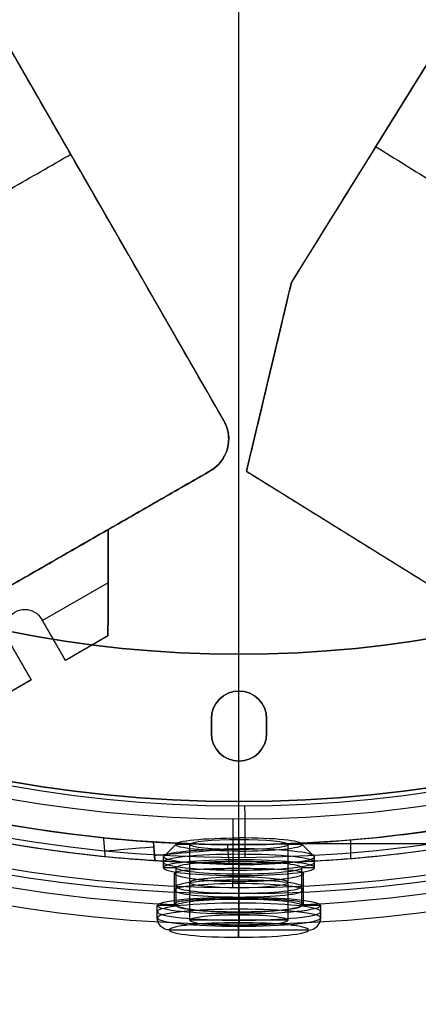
# Model space of a CAD drawing. Header units: millimetres. Extents: x -1267 to 1231, y -1283 to 1250.
# Tile 627 of 656: x 279 to 312, y -122 to -42. Entities that reach past the tile are written whole.
import ezdxf

# ---------------------------------------------------------------- set-up
doc = ezdxf.new("R2010")
doc.units = ezdxf.units.MM
doc.layers.add('Default', color=7, linetype='Continuous', true_color=0x000000)

# ---------------------------------------------------------------- blocks, each defined once
blk = doc.blocks.new('LED_DRIVER_CE')
at = {"layer": 'Default'}
for p, q in [((12, 19.5, 67.5), (12, -19.5, 67.5)), ((12, -17.5, -67.5), (12, 17.5, -67.5)), ((1, 1.6, 75), (1, 5.6, 75)), ((1, 1.6, 71.15), (1, 1.6, 75)), ((2, -1.6, 73.075), (0, -1.6, 73.075)), ((1, -5.6, 75), (1, -1.6, 75)), ((1, -1.6, 75), (1, -1.6, 71.15)), ((2, -7.765, 71.25), (2, -1.6, 71.25)), ((2, -3.6, 75), (0, -3.6, 75)), ((1, -9.93, 67.5), (1, -5.6, 75)), ((2, -7.765, 71.25), (0, -7.765, 71.25)), ((13.576, -17.5, -67.5), (13.576, -22.5, -52.5)), ((25.877, -20, -60), (0, -20, -60)), ((14, -22.5, 64.5), (14, -22.5, -52.5))]:
    blk.add_line(p, q, dxfattribs=at)
at = {"layer": 'Default', "extrusion": (-1, 0, 0)}
for centre, radius, start, end in [((0, 71.15), 1.6, 180, 0), ((0, 71.15, -1), 1.6, 180, 0), ((0, 71.15, -2), 1.6, 180, 0), ((19.5, 64.5, -12.412), 3, 0, 90)]:
    blk.add_arc(centre, radius, start, end, dxfattribs=at)
at = {"layer": 'Default', "extrusion": (1, 0, 0)}
blk.add_arc((-19.5, 64.5), 3, 90, 180, dxfattribs=at)
at = {"layer": 'Default', "extrusion": (0, 1, 0)}
for centre, start, end in [((72, 39.5, -22.5), 165.52249, 180), ((72, -39.5, -22.5), 180, 187.46959)]:
    blk.add_arc(centre, 100, start, end, dxfattribs=at)
at = {"layer": 'Default'}
for points, degree in [([(28, -22.5, -39.5), (28, 0, -39.5), (28, 22.5, -39.5)], 2), ([(28, 22.5, 39.5), (28, 0, 39.5), (28, -22.5, 39.5)], 2), ([(24, -19.5, 67.5), (24, 0, 67.5), (24, 19.5, 67.5)], 2), ([(0, -17.5, -67.5), (0, 0, -67.5), (0, 17.5, -67.5)], 2), ([(24, -17.5, -67.5), (24, 0, -67.5), (24, 17.5, -67.5)], 2), ([(2, 9.93, 67.5), (2, 0, 67.5), (2, -9.93, 67.5)], 2), ([(0, 5.6, 75), (0, 3.6, 75), (0, 1.6, 75)], 2), ([(2, 1.6, 75), (2, 3.6, 75), (2, 5.6, 75)], 2), ([(0, 1.6, 75), (0, 1.6, 73.075), (0, 1.6, 71.15)], 2), ([(2, 1.6, 75), (1, 1.6, 75), (0, 1.6, 75)], 2), ([(2, 1.6, 71.15), (2, 1.6, 73.075), (2, 1.6, 75)], 2), ([(0, -1.6, 71.15), (0, -1.6, 73.075), (0, -1.6, 75)], 2), ([(0, -1.6, 75), (0, -3.6, 75), (0, -5.6, 75)], 2), ([(2, -1.6, 75), (1, -1.6, 75), (0, -1.6, 75)], 2), ([(2, -1.6, 71.15), (1, -1.6, 71.15), (0, -1.6, 71.15)], 2), ([(2, -5.6, 75), (2, -3.6, 75), (2, -1.6, 75)], 2), ([(2, -1.6, 75), (2, -1.6, 73.075), (2, -1.6, 71.15)], 2), ([(0, -5.6, 75), (0, -7.765, 71.25), (0, -9.93, 67.5)], 2), ([(2, -5.6, 75), (1, -5.6, 75), (0, -5.6, 75)], 2), ([(2, -9.93, 67.5), (2, -7.765, 71.25), (2, -5.6, 75)], 2), ([(0, -9.93, 67.5), (0, -14.715, 67.5), (0, -19.5, 67.5)], 2), ([(2, -9.93, 67.5), (1, -9.93, 67.5), (0, -9.93, 67.5)], 2), ([(0, -17.5, -67.5), (12, -17.5, -67.5), (24, -17.5, -67.5)], 2), ([(0, -22.5, -52.5), (0, -20, -60), (0, -17.5, -67.5)], 2), ([(27.151, -22.5, -52.5), (26.486, -20.809, -57.573), (25.437, -19.142, -62.573), (24, -17.5, -67.5)], 3), ([(0, -19.5, 67.5), (12, -19.5, 67.5), (24, -19.5, 67.5)], 2), ([(24, -19.5, 67.5), (24, -19.758, 67.5), (24.018, -20.259, 67.438), (24.106, -21.009, 67.134), (24.243, -21.633, 66.656), (24.415, -22.116, 66.041), (24.62, -22.432, 65.285), (24.755, -22.5, 64.768), (24.825, -22.5, 64.5)], 3), ([(0, -22.5, 64.5), (0, -22.5, 6), (0, -22.5, -52.5)], 2), ([(24.825, -22.5, 64.5), (12.412, -22.5, 64.5), (0, -22.5, 64.5)], 2), ([(0, -22.5, -52.5), (13.576, -22.5, -52.5), (27.151, -22.5, -52.5)], 2), ([(28, -22.5, 39.5), (28, -22.5), (28, -22.5, -39.5)], 2)]:
    blk.add_open_spline(points, degree=degree, dxfattribs=at)
blk = doc.blocks.new('RUBBER_PLUG')
at = {"layer": 'Default', "color": 15, "true_color": 0xaf503c}
for p, q in [((2, 6.65), (2, 5.1)), ((0, 5.65), (0, -5.65)), ((5.1, 6.15), (5.1, 5.1)), ((7, 5.15), (7, 4)), ((0.8, 4), (0.8, -4)), ((0, 0, 5.65), (0, 0, -5.65)), ((0.8, 0, -4), (7, 0, -4)), ((0.8, 0, 4), (7, 0, 4)), ((0.8, 0, 4), (0.8, 0, -4)), ((1, 0, -6.65), (2, 0, -6.65)), ((1, 0, 6.65), (2, 0, 6.65)), ((2, 0, 6.65), (2, 0, 5.1)), ((2, 0, -5.1), (2, 0, -6.65)), ((2, 0, -5.1), (5.1, 0, -5.1)), ((2, 0, 5.1), (5.1, 0, 5.1)), ((5.1, 0, 6.15), (5.1, 0, 5.1)), ((5.1, 0, -5.1), (5.1, 0, -6.15)), ((5.1, 0, -6.15), (6, 0, -6.15)), ((5.1, 0, 6.15), (6, 0, 6.15)), ((7, 0, -5.15), (6, 0, -6.15)), ((7, 0, 5.15), (6, 0, 6.15)), ((7, 0, 5.15), (7, 0, 4)), ((7, 0, -4), (7, 0, -5.15)), ((7, -4), (7, -5.15)), ((2, -5.1), (2, -6.65)), ((5.1, -5.1), (5.1, -6.15))]:
    blk.add_line(p, q, dxfattribs=at)
at = {"layer": 'Default', "color": 15, "true_color": 0xaf503c, "extrusion": (0, 0, -1)}
for centre, start, end in [((-1, 5.65), 0, 90), ((-1, -5.65), 270, 0)]:
    blk.add_arc(centre, 1, start, end, dxfattribs=at)
at = {"layer": 'Default', "color": 15, "true_color": 0xaf503c, "extrusion": (0, -0.004865, -0.999988)}
blk.add_arc((-1, 5.65), 1, 0, 90, dxfattribs=at)
at = {"layer": 'Default', "color": 15, "true_color": 0xaf503c, "extrusion": (1, 0, 0)}
for centre, radius, start, end in [((0, 0, 1), 6.65, 180, 0), ((0, 0, 1), 6.65, 0, 180), ((0, 0, 1.5), 6.65, 180, 0), ((0, 0, 1.5), 6.65, 0, 180), ((0, 0), 5.65, 180, 0), ((0, 0), 5.65, 0, 180), ((0, 0, 5.1), 6.15, 180, 0), ((0, 0, 5.1), 6.15, 0, 180), ((0, 0, 5.55), 6.15, 180, 0), ((0, 0, 5.55), 6.15, 0, 180), ((0, 0, 6), 6.15, 0, 180), ((0, 0, 3.55), 5.1, 180, 0), ((0, 0, 3.55), 5.1, 0, 180), ((0, 0, 7), 5.15, 0, 180), ((0, 0, 0.8), 4, 180, 0), ((0, 0, 0.8), 4, 0, 180), ((0, 0, 3.9), 4, 180, 0), ((0, 0, 3.9), 4, 0, 180)]:
    blk.add_arc(centre, radius, start, end, dxfattribs=at)
at = {"layer": 'Default', "color": 15, "true_color": 0xaf503c, "extrusion": (-1, 0, 0)}
for centre, radius, start, end in [((0, 0, -2), 6.65, 180, 0), ((0, 0, -2), 6.65, 0, 180), ((0, 0, -6), 6.15, 180, 0), ((0, 0, -2), 5.1, 180, 0), ((0, 0, -2), 5.1, 0, 180), ((0, 0, -5.1), 5.1, 180, 0), ((0, 0, -5.1), 5.1, 0, 180), ((0, 0, -7), 5.15, 180, 0), ((0, 0, -7), 4, 180, 0), ((0, 0, -7), 4, 0, 180)]:
    blk.add_arc(centre, radius, start, end, dxfattribs=at)
at = {"layer": 'Default', "color": 15, "true_color": 0xaf503c, "extrusion": (0, 0.999988, -0.004865)}
blk.add_arc((-1, 5.65), 1, 0, 90, dxfattribs=at)
at = {"layer": 'Default', "color": 15, "true_color": 0xaf503c, "extrusion": (0, -0.999988, 0.004865)}
blk.add_arc((1, -5.65), 1, 180, 270, dxfattribs=at)
at = {"layer": 'Default', "color": 15, "true_color": 0xaf503c, "extrusion": (0, 0.004865, 0.999988)}
blk.add_arc((1, -5.65), 1, 180, 270, dxfattribs=at)
at = {"layer": 'Default', "color": 15, "true_color": 0xaf503c}
for points in [[(1, 6.65), (1.5, 6.65), (2, 6.65)], [(5.1, 6.15), (5.55, 6.15), (6, 6.15)], [(6, 6.15), (6.5, 5.65), (7, 5.15)], [(2, 5.1), (3.55, 5.1), (5.1, 5.1)], [(0.8, 4), (3.9, 4), (7, 4)], [(7, -4), (3.9, -4), (0.8, -4)], [(5.1, -5.1), (3.55, -5.1), (2, -5.1)], [(7, -5.15), (6.5, -5.65), (6, -6.15)], [(6, -6.15), (5.55, -6.15), (5.1, -6.15)], [(2, -6.65), (1.5, -6.65), (1, -6.65)]]:
    blk.add_open_spline(points, degree=2, dxfattribs=at)
blk = doc.blocks.new('CANOPY_US_B')
at = {"layer": 'Default'}
for p, q in [((111.99, 28.635), (112.909, 19.89)), ((109.539, 28.045), (110.423, 19.629)), ((113.338, 14.657, 5.25), (110.849, 14.395, 5.25)), ((113.338, 14.657, -5.25), (110.849, 14.395, -5.25)), ((111.521, 9.187), (112.514, -0.261)), ((114.007, 9.448), (115, 0)), ((112.514, -0.261), (115, 0))]:
    blk.add_line(p, q, dxfattribs=at)
for radius, start, end in [(360.5, 72.83452, 88.39455), (358, 72.88821, 88.38334)]:
    blk.add_arc((0, -309), radius, start, end, dxfattribs=at)
at = {"layer": 'Default', "extrusion": (0, -1, 0)}
for centre, radius, start, end in [((0, 0, -35.442), 106.395, 270, 90), ((0, 0, -33.152), 105.337, 270, 90), ((0, 0, -28.635), 111.99, 270, 90), ((0, 0, -28.045), 109.539, 270, 90), ((0, 0, -14.317), 113.495, 300.89812, 357.35383), ((0, 0, -14.317), 113.495, 2.64634, 59.09629)]:
    blk.add_arc(centre, radius, start, end, dxfattribs=at)
at = {"layer": 'Default', "extrusion": (0.004372, 0, 0.99999)}
blk.add_arc((104.034, 27.798), 8, 6, 72.83452, dxfattribs=at)
at = {"layer": 'Default', "extrusion": (-0.004614, 0, 0.999989)}
blk.add_arc((103.571, 27.418), 6, 6, 72.88821, dxfattribs=at)
at = {"layer": 'Default', "extrusion": (-0.994522, -0.104528, -1.77636e-15)}
blk.add_arc((-2.729, 0, -113.12), 5.25, 0, 180, dxfattribs=at)
at = {"layer": 'Default', "extrusion": (-0.994522, -0.104528, 1.77636e-15)}
blk.add_arc((-2.729, 0, -113.12), 5.25, 180, 0, dxfattribs=at)
at = {"layer": 'Default', "extrusion": (0, 1, 0)}
for centre, radius in [((0, 0), 115), ((0, 0, -0.261), 112.514)]:
    blk.add_arc(centre, radius, 90, 270, dxfattribs=at)
at = {"layer": 'Default'}
for points, degree in [([(112.909, 19.89), (111.666, 19.76), (110.423, 19.629)], 2), ([(110.423, 19.629), (110.423, 19.629, 0.501), (110.431, 19.484, 1.502), (110.469, 18.861, 2.87), (110.537, 17.866, 4.021), (110.635, 16.612, 4.833), (110.769, 15.152, 5.267), (110.925, 13.661, 5.271), (111.099, 12.199, 4.842), (111.264, 10.944, 4.03), (111.406, 9.95, 2.877), (111.499, 9.33, 1.503), (111.521, 9.187, 0.501), (111.521, 9.187)], 3), ([(111.521, 9.187), (111.521, 9.187, -0.501), (111.499, 9.33, -1.503), (111.406, 9.949, -2.875), (111.265, 10.943, -4.029), (111.099, 12.196, -4.841), (110.926, 13.658, -5.27), (110.769, 15.149, -5.267), (110.635, 16.609, -4.835), (110.537, 17.865, -4.023), (110.469, 18.86, -2.872), (110.431, 19.484, -1.502), (110.423, 19.629, -0.501), (110.423, 19.629)], 3), ([(114.007, 9.448), (114.007, 9.448, 0.41), (113.993, 9.541, 1.243), (113.923, 10.011, 2.495), (113.816, 10.748, 3.551), (113.684, 11.72, 4.401), (113.54, 12.856, 4.984), (113.392, 14.132, 5.276), (113.261, 15.39, 5.249), (113.146, 16.624, 4.918), (113.057, 17.711, 4.321), (112.988, 18.642, 3.476), (112.942, 19.353, 2.43), (112.915, 19.799, 1.218), (112.909, 19.89, 0.402), (112.909, 19.89)], 3), ([(112.909, 19.89), (112.909, 19.89, -0.409), (112.915, 19.797, -1.242), (112.943, 19.324, -2.491), (112.992, 18.585, -3.544), (113.064, 17.61, -4.394), (113.159, 16.474, -4.979), (113.28, 15.198, -5.274), (113.413, 13.941, -5.252), (113.558, 12.707, -4.924), (113.697, 11.622, -4.329), (113.824, 10.692, -3.485), (113.927, 9.984, -2.437), (113.993, 9.539, -1.223), (114.007, 9.448, -0.404), (114.007, 9.448)], 3), ([(111.521, 9.187), (112.764, 9.317), (114.007, 9.448)], 2)]:
    blk.add_open_spline(points, degree=degree, dxfattribs=at)
blk = doc.blocks.new('GROUND_WIRE')
at = {"layer": 'Default'}
for points in [[(82.804, 71.418, 0), (47.802, 36.416, 0), (12.8, 1.414)], [(15.214, 1), (49.716, 35.502), (84.218, 70.004)]]:
    blk.add_open_spline(points, degree=2, dxfattribs=at)
blk = doc.blocks.new('CANOPY_US_BRACKET_B')
at = {"layer": 'Default'}
for p, q in [((0, 0, 105), (0, 0, 101.7)), ((0, 0, 96), (0, 0, 93)), ((0, -1.5, 101.7), (0, 0, 101.7)), ((0, -1.5, 96), (0, 0, 96)), ((-2.25, -1.5, 98.85), (-2.25, 0, 98.85)), ((-2.25, -0.75, 98.25), (-2.25, -0.75, 99.45)), ((0, -1.5, 93), (0, 0, 93)), ((2.25, -1.5, 98.85), (2.25, 0, 98.85)), ((2.25, -0.75, 99.45), (2.25, -0.75, 98.25)), ((0, -1.5, 105), (0, -1.5, 101.7)), ((0, -1.5, 96), (0, -1.5, 93)), ((0, -7, 108.5), (0, -5, 108.5)), ((0, -7, 110), (0, -5, 110)), ((18.423, -7, 108.446), (3.415, -7, 108.446)), ((9.103, -7, 109.623), (9.103, -7, 108.117)), ((-6.901, -13, 109.032), (-6.901, -18, 109.032)), ((-6.837, -15.5, 109.787), (-6.964, -15.5, 108.276)), ((-6.837, -18, 109.787), (-6.964, -18, 108.276))]:
    blk.add_line(p, q, dxfattribs=at)
at = {"layer": 'Default', "extrusion": (0, 1, 0)}
for centre, radius, start, end in [((0, 0), 105, 0, 180), ((0, 0, -0.75), 93, 0, 180), ((0, 99.45, -0.75), 2.25, 0, 180), ((0, 98.25, -0.75), 2.25, 180, 0), ((0, 0, -5), 110, 0, 180), ((0, 0, -7), 108.5, 89.51178, 100.08822), ((0, 0, -7), 110, 89.58409, 100.01591), ((0, 0, -13.5), 110, 62.58492, 86.4364), ((0, 0, -13.5), 108.5, 62.42933, 86.31993), ((0, 0, -22), 110, 37.49586, 84.32432)]:
    blk.add_arc(centre, radius, start, end, dxfattribs=at)
at = {"layer": 'Default', "extrusion": (0, -1, 0)}
for centre, radius, start, end in [((0, 0), 93, 0, 180), ((0, 99.45), 2.25, 0, 180), ((0, 98.25), 2.25, 180, 0), ((0, 0, 1.5), 105, 0, 180), ((0, 0, 1.5), 93, 0, 180), ((0, 99.45, 1.5), 2.25, 0, 180), ((0, 98.25, 1.5), 2.25, 180, 0), ((0, 0, 5), 108.5, 0, 180), ((0, 0, 22), 108.5, 95.82218, 142.3999)]:
    blk.add_arc(centre, radius, start, end, dxfattribs=at)
at = {"layer": 'Default', "extrusion": (-1, 0, 0)}
for radius in [5, 3.5]:
    blk.add_arc((5, 105), radius, 90, 180, dxfattribs=at)
at = {"layer": 'Default', "extrusion": (0.083678, 0, 0.996493)}
blk.add_arc((-13, 10, 108.429), 6, 0, 90, dxfattribs=at)
at = {"layer": 'Default', "extrusion": (-0.083678, 0, -0.996493)}
blk.add_arc((18, 20, -107.735), 4, 270, 0, dxfattribs=at)
at = {"layer": 'Default'}
for points, degree in [([(-2.25, 0, 99.45), (-2.25, 0, 98.85), (-2.25, 0, 98.25)], 2), ([(-2.25, 0, 99.45), (-2.25, -0.75, 99.45), (-2.25, -1.5, 99.45)], 2), ([(-2.25, 0, 98.25), (-2.25, -0.75, 98.25), (-2.25, -1.5, 98.25)], 2), ([(2.25, 0, 98.25), (2.25, 0, 98.85), (2.25, 0, 99.45)], 2), ([(2.25, -1.5, 99.45), (2.25, -0.75, 99.45), (2.25, 0, 99.45)], 2), ([(2.25, 0, 98.25), (2.25, -0.75, 98.25), (2.25, -1.5, 98.25)], 2), ([(-2.25, -1.5, 99.45), (-2.25, -1.5, 98.85), (-2.25, -1.5, 98.25)], 2), ([(2.25, -1.5, 98.25), (2.25, -1.5, 98.85), (2.25, -1.5, 99.45)], 2), ([(-6.964, -13, 108.276), (-6.964, -12.488, 108.276), (-6.834, -11.455, 108.285), (-6.21, -9.956, 108.323), (-5.243, -8.714, 108.375), (-3.995, -7.754, 108.429), (-2.487, -7.132, 108.475), (-1.443, -7, 108.492), (-0.925, -7, 108.496)], 3), ([(-6.837, -13, 109.787), (-6.837, -12.488, 109.787), (-6.707, -11.455, 109.796), (-6.083, -9.956, 109.833), (-5.116, -8.714, 109.883), (-3.868, -7.753, 109.935), (-2.361, -7.132, 109.978), (-1.317, -7, 109.993), (-0.798, -7, 109.997)], 3), ([(-0.798, -7, 109.997), (-0.862, -7, 109.247), (-0.925, -7, 108.496)], 2), ([(-6.964, -18, 108.276), (-6.964, -15.5, 108.276), (-6.964, -13, 108.276)], 2), ([(-6.964, -13, 108.276), (-6.901, -13, 109.032), (-6.837, -13, 109.787)], 2), ([(-6.837, -18, 109.787), (-6.837, -15.5, 109.787), (-6.837, -13, 109.787)], 2), ([(-11.006, -22, 107.94), (-10.647, -22, 107.977), (-9.955, -21.911, 108.044), (-8.94, -21.494, 108.132), (-8.109, -20.853, 108.197), (-7.464, -20.025, 108.243), (-7.052, -19.027, 108.271), (-6.964, -18.35, 108.276), (-6.964, -18, 108.276)], 3), ([(-10.879, -22, 109.461), (-10.52, -22, 109.496), (-9.828, -21.911, 109.562), (-8.813, -21.494, 109.648), (-7.982, -20.853, 109.711), (-7.337, -20.025, 109.755), (-6.925, -19.027, 109.782), (-6.837, -18.35, 109.787), (-6.837, -18, 109.787)], 3), ([(-6.964, -18, 108.276), (-6.901, -18, 109.032), (-6.837, -18, 109.787)], 2), ([(-10.879, -22, 109.461), (-10.943, -22, 108.701), (-11.006, -22, 107.94)], 2)]:
    blk.add_open_spline(points, degree=degree, dxfattribs=at)

msp = doc.modelspace()

# ---------------------------------------------------------------- linework, layer by layer
at = {"layer": 'Default'}
for points in [[(300.052, -3.748, 710.88), (300.052, -3.748, 707.694), (300.22, -4.04, 701.146), (301.262, -5.852, 688.358), (303.929, -10.493, 672.9), (309.051, -19.403, 655.981), (315.894, -31.307, 640.581), (324.289, -45.909, 626.58), (334.089, -62.955, 613.867), (345.321, -82.49, 602.191), (357.895, -104.359, 591.55), (371.522, -128.057, 582.061), (385.906, -153.071, 573.717), (400.886, -179.118, 566.426), (416.494, -206.255, 560.048), (432.596, -234.248, 554.535), (454.641, -272.57, 548.255), (482.464, -320.926, 542.418), (515.556, -378.425, 538.126), (557.328, -450.977, 535.529), (597.065, -519.945, 536.843), (634.235, -584.382, 542.104), (659.053, -627.364, 547.457), (681.609, -666.381, 554.094), (701.99, -701.579, 561.858), (720.114, -732.812, 570.55), (733.722, -756.198, 578.674), (743.394, -772.766, 585.558), (751.618, -786.82, 592.138), (760.515, -801.955, 600.579), (769.433, -816.999, 611.49), (776.304, -828.459, 622.484), (781.406, -836.832, 633.396), (785.022, -842.617, 644.119), (787.396, -846.257, 654.432), (788.795, -848.23, 664.105), (789.509, -849.052, 672.983), (789.796, -849.193, 680.704), (789.97, -849.195, 687.505), (790.105, -849.216, 692.513), (790.208, -849.224, 696.246), (790.296, -849.23, 699.214), (790.4, -849.234, 702.333), (790.543, -849.231, 705.6), (790.706, -849.221, 708.191), (790.922, -849.201, 710.386), (791.236, -849.167, 712.446), (791.7, -849.112, 714.048), (792.332, -849.038, 715.291), (792.814, -848.988, 716.032), (793.332, -848.949, 716.67), (793.95, -848.922, 717.303), (794.555, -848.942, 717.769), (794.931, -849.015, 717.983), (795.001, -849.07, 718.002), (794.688, -848.857, 717.903), (794.524, -848.315, 717.983), (794.577, -848.252, 718.041), (794.494, -848.512, 717.885), (794.136, -849.165, 717.235), (793.539, -849.991, 715.844), (793.119, -850.518, 714.376), (792.856, -850.843, 713.089), (792.727, -851.001, 712.275), (792.617, -851.137, 710.446), (792.519, -851.258, 706.988), (792.431, -851.367, 701.125), (792.353, -851.464, 692.064), (792.283, -851.55, 679.019), (792.193, -851.662, 651.307), (792.114, -851.758, 600.051), (792.027, -851.867, 461.184), (792.001, -851.899, 182.529), (792.002, -851.897, -68.319), (792.002, -851.897, -225.695)], [(298.052, -5.748, 710.88), (298.052, -5.748, 707.719), (298.219, -6.038, 701.225), (299.252, -7.835, 688.545), (301.896, -12.435, 673.22), (306.979, -21.278, 656.426), (313.781, -33.11, 641.117), (322.138, -47.646, 627.178), (331.905, -64.635, 614.508), (343.108, -84.12, 602.86), (355.659, -105.948, 592.239), (369.265, -129.61, 582.764), (383.633, -154.595, 574.43), (398.599, -180.617, 567.146), (414.195, -207.733, 560.772), (430.285, -235.707, 555.263), (452.318, -274.007, 548.987), (480.128, -322.341, 543.153), (513.207, -379.817, 538.862), (554.964, -452.343, 536.266), (594.685, -521.284, 537.58), (631.837, -585.69, 542.839), (656.642, -628.649, 548.188), (679.185, -667.642, 554.821), (699.551, -702.814, 562.579), (717.657, -734.018, 571.264), (731.249, -757.375, 579.378), (740.904, -773.916, 586.251), (749.112, -787.941, 592.817), (757.985, -803.035, 601.236), (766.868, -818.021, 612.106), (773.701, -829.418, 623.041), (778.766, -837.729, 633.874), (782.349, -843.461, 644.501), (784.699, -847.064, 654.711), (786.086, -849.019, 664.29), (786.794, -849.835, 673.096), (787.079, -849.975, 680.775), (787.253, -849.977, 687.576), (787.389, -849.998, 692.583), (787.491, -850.007, 696.321), (787.579, -850.013, 699.297), (787.684, -850.016, 702.433), (787.829, -850.014, 705.741), (787.995, -850.004, 708.398), (788.224, -849.983, 710.72), (788.565, -849.946, 712.998), (789.147, -849.876, 715.048), (789.984, -849.778, 716.692), (790.619, -849.713, 717.669), (791.304, -849.661, 718.514), (792.127, -849.625, 719.356), (792.942, -849.651, 719.988), (793.509, -849.758, 720.315), (793.694, -849.864, 720.381), (793.371, -849.651, 720.277), (793.193, -849.063, 720.365), (793.245, -849.184, 720.359), (793.071, -849.699, 720.034), (792.545, -850.642, 719.073), (791.763, -851.724, 717.243), (791.243, -852.374, 715.4), (790.938, -852.751, 713.931), (790.739, -852.997, 712.625), (790.626, -853.136, 710.599), (790.524, -853.262, 707.072), (790.436, -853.371, 701.171), (790.357, -853.468, 692.092), (790.288, -853.553, 679.037), (790.197, -853.665, 651.316), (790.119, -853.762, 600.055), (790.031, -853.87, 461.185), (790.005, -853.902, 182.529), (790.007, -853.9, -68.319), (790.007, -853.9, -225.695)], [(302.052, -5.748, 710.88), (302.052, -5.748, 707.787), (302.215, -6.031, 701.437), (303.224, -7.787, 689.052), (305.806, -12.279, 674.084), (310.784, -20.939, 657.631), (317.475, -32.577, 642.567), (325.729, -46.935, 628.796), (335.406, -63.768, 616.24), (346.533, -83.12, 604.67), (359.018, -104.834, 594.104), (372.571, -128.402, 584.666), (386.893, -153.308, 576.358), (401.82, -179.263, 569.093), (417.382, -206.321, 562.733), (433.444, -234.244, 557.234), (455.442, -272.484, 550.967), (483.216, -320.756, 545.14), (516.259, -378.17, 540.854), (557.975, -450.623, 538.261), (597.65, -519.486, 539.573), (634.753, -583.806, 544.825), (659.52, -626.699, 550.167), (682.022, -665.622, 556.788), (702.343, -700.716, 564.529), (720.399, -731.832, 573.189), (733.938, -755.101, 581.273), (743.544, -771.557, 588.111), (751.699, -785.491, 594.635), (760.498, -800.458, 602.985), (769.273, -815.262, 613.726), (775.988, -826.462, 624.477), (780.936, -834.581, 635.065), (784.417, -840.15, 645.393), (786.694, -843.642, 655.287), (788.04, -845.539, 664.579), (788.731, -846.336, 673.165), (789.013, -846.475, 680.723), (789.187, -846.477, 687.539), (789.322, -846.498, 692.541), (789.425, -846.506, 696.275), (789.513, -846.513, 699.243), (789.617, -846.516, 702.363), (789.761, -846.514, 705.635), (789.923, -846.504, 708.234), (790.141, -846.483, 710.447), (790.46, -846.449, 712.54), (790.941, -846.391, 714.209), (791.612, -846.312, 715.531), (792.138, -846.259, 716.34), (792.72, -846.213, 717.061), (793.466, -846.186, 717.819), (794.246, -846.192, 718.447), (795.124, -846.362, 718.959), (795.763, -846.573, 719.265), (796.714, -847.307, 719.531), (797.135, -848.658, 719.342), (796.997, -849.367, 719.007), (796.731, -850.188, 718.476), (796.231, -851.033, 717.57), (795.573, -851.955, 716.014), (795.136, -852.496, 714.484), (794.868, -852.829, 713.175), (794.733, -852.996, 712.311), (794.622, -853.132, 710.461), (794.524, -853.254, 706.996), (794.436, -853.363, 701.129), (794.357, -853.46, 692.066), (794.288, -853.545, 679.021), (794.197, -853.657, 651.308), (794.119, -853.754, 600.051), (794.031, -853.862, 461.184), (794.005, -853.895, 182.529), (794.007, -853.892, -68.319), (794.007, -853.893, -225.695)], [(300.052, -7.748, 710.88), (300.052, -7.748, 707.812), (300.214, -8.029, 701.516), (301.214, -9.77, 689.24), (303.773, -14.221, 674.403), (308.712, -22.813, 658.077), (315.362, -34.38, 643.103), (323.577, -48.671, 629.394), (333.222, -65.447, 616.88), (344.32, -84.75, 605.34), (356.782, -106.423, 594.793), (370.314, -129.956, 585.37), (384.619, -154.832, 577.071), (399.532, -180.763, 569.812), (415.083, -207.8, 563.457), (431.134, -235.704, 557.962), (453.119, -273.922, 551.699), (480.88, -322.171, 545.875), (513.91, -379.562, 541.59), (555.61, -451.99, 538.998), (595.27, -520.825, 540.31), (632.356, -585.115, 545.559), (657.109, -627.985, 550.898), (679.597, -666.884, 557.515), (699.903, -701.952, 565.251), (717.942, -733.039, 573.903), (731.465, -756.278, 581.977), (741.055, -772.707, 588.804), (749.193, -786.613, 595.314), (757.968, -801.539, 603.642), (766.708, -816.284, 614.341), (773.386, -827.422, 625.033), (778.296, -835.479, 635.542), (781.744, -840.996, 645.775), (783.998, -844.451, 655.566), (785.33, -846.329, 664.765), (786.016, -847.119, 673.278), (786.296, -847.258, 680.794), (786.47, -847.261, 687.609), (786.605, -847.282, 692.611), (786.708, -847.29, 696.35), (786.796, -847.296, 699.326), (786.901, -847.3, 702.463), (787.046, -847.297, 705.775), (787.213, -847.287, 708.441), (787.443, -847.266, 710.78), (787.789, -847.228, 713.092), (788.388, -847.157, 715.208), (789.263, -847.054, 716.932), (789.943, -846.985, 717.977), (790.692, -846.926, 718.905), (791.643, -846.89, 719.873), (792.634, -846.901, 720.665), (793.702, -847.105, 721.291), (794.456, -847.368, 721.644), (795.397, -848.101, 721.905), (795.803, -849.407, 721.724), (795.666, -850.301, 721.325), (795.307, -851.376, 720.625), (794.64, -852.511, 719.407), (793.796, -853.688, 717.413), (793.26, -854.353, 715.508), (792.95, -854.737, 714.017), (792.744, -854.992, 712.661), (792.631, -855.132, 710.615), (792.529, -855.258, 707.08), (792.441, -855.367, 701.176), (792.362, -855.464, 692.095), (792.293, -855.55, 679.039), (792.202, -855.662, 651.317), (792.124, -855.758, 600.055), (792.036, -855.867, 461.185), (792.01, -855.899, 182.529), (792.012, -855.897, -68.319), (792.011, -855.897, -225.695)]]:
    msp.add_open_spline(points, degree=3, knots=[0, 0, 0, 0, 9.388442, 19.255122, 38.035744, 57.178432, 77.316807, 98.865398, 122.0388, 146.915987, 174.481276, 203.739445, 233.403788, 264.315339, 296.270226, 329.054027, 362.435905, 430.039485, 497.107436, 561.656634, 681.076123, 735.550311, 785.095597, 830.612972, 871.975612, 909.05902, 941.74717, 956.410882, 969.943885, 994.145098, 1014.383417, 1031.05983, 1045.211792, 1057.42514, 1068.185792, 1077.831909, 1086.531434, 1094.430382, 1100.698228, 1106.966075, 1109.443201, 1111.920326, 1115.873565, 1118.839667, 1121.805768, 1123.749973, 1125.694179, 1128.415158, 1129.543331, 1130.671504, 1131.613869, 1132.556234, 1134.048778, 1134.627281, 1135.098363, 1135.474966, 1135.828414, 1136.256816, 1136.804407, 1138.301002, 1140.374551, 1143.063929, 1143.836765, 1144.74777, 1146.416516, 1149.651855, 1155.268412, 1164.064888, 1176.856475, 1194.436137, 1247.205444, 1330.641386, 1611.044189, 2083.174467, 2083.174467, 2083.174467, 2083.174467], dxfattribs=at)
msp.add_open_spline([(300.052, -5.748, 710.88), (300.052, -5.748, 585.69), (555.1, -449.475, 505.69), (785.1, -847.847, 585.69), (788.714, -848.293, 699.651), (788.714, -848.293, 716.851), (797.378, -847.262, 721.401), (792.007, -853.897, 716.851), (792.007, -853.897, 700.451), (792.007, -853.897, -225.695)], degree=3, dxfattribs=at)

# ---------------------------------------------------------------- block references
at = {"layer": 'Default', "extrusion": (1, 0, 0)}
for name, p, rotation in [('CANOPY_US_B', (-0.985, 786.549, 297.302), 180), ('RUBBER_PLUG', (-116.433, 771.67, 297.302), 6.000000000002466)]:
    msp.add_blockref(name, p, dxfattribs=dict(at, rotation=rotation))
at = {"layer": 'Default', "extrusion": (0, -1, 4.44105e-16)}
msp.add_blockref('CANOPY_US_BRACKET_B', (297.302, 786.549, 0.985), dxfattribs=at)
at = {"layer": 'Default', "extrusion": (0.498026, -0.867162, 3.85111e-16), "rotation": 89.99999999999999}
msp.add_blockref('LED_DRIVER_CE', (196.903, 754.19, 147.96), dxfattribs=at)
at = {"layer": 'Default', "extrusion": (0.527261, 0.849703, -3.77357e-16), "rotation": 89.99999999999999}
msp.add_blockref('LED_DRIVER_CE', (-312.334, 754.19, 157.37), dxfattribs=at)
at = {"layer": 'Default', "rotation": 180}
msp.add_blockref('GROUND_WIRE', (297.302, -0.985, 749.44), dxfattribs=at)

doc.saveas('drawing.dxf')
